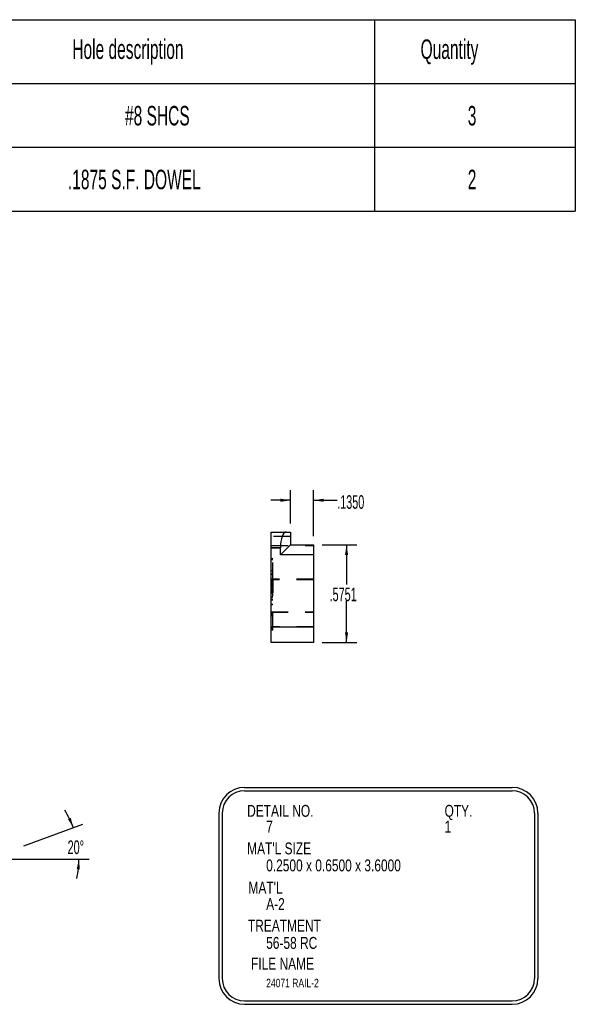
# Model space of a CAD drawing. Header units: inches. Extents: x 1880 to 2363, y -453 to -54.
# Tile 783 of 1056: x 2038.47 to 2041.73, y -150.23 to -144.45. Entities that reach past the tile are written whole.
import ezdxf

# ---------------------------------------------------------------- set-up
doc = ezdxf.new("R2010")
doc.units = ezdxf.units.IN
doc.header["$LTSCALE"] = 0.5
doc.header["$MEASUREMENT"] = 0
doc.linetypes.add('HIDDEN', pattern=[0.225, 0.15, -0.075])
for name, color, linetype in [('SID-M-D', 42, 'Continuous'), ('SID-M-H', 4, 'HIDDEN'), ('SID-M-M', 233, 'Continuous'), ('SID-M-S', 105, 'Continuous')]:
    doc.layers.add(name, color=color, linetype=linetype)
doc.styles.add('SLDTEXTSTYLE0', font='TXT', dxfattribs={"width": 0.595745})

msp = doc.modelspace()

# ---------------------------------------------------------------- linework, layer by layer
at = {"layer": 'SID-M-D', "color": 0}
for p, q in [((2034.25368, -144.44545), (2041.734, -144.44545)), ((2040.5529, -144.44545), (2040.5529, -145.57045)), ((2041.734, -144.44545), (2041.734, -145.57045)), ((2034.25368, -144.82045), (2041.734, -144.82045)), ((2034.25368, -145.19545), (2041.734, -145.19545)), ((2034.25368, -145.57045), (2041.734, -145.57045))]:
    msp.add_line(p, q, dxfattribs=at)
at = {"layer": 'SID-M-D'}
for p, q in [((2040.05873, -147.4076), (2040.05873, -147.21101)), ((2040.19373, -147.4825), (2040.19373, -147.21101)), ((2040.05873, -147.27101), (2039.94335, -147.27101)), ((2040.19373, -147.27101), (2040.33296, -147.27101)), ((2040.24373, -147.5325), (2040.44809, -147.5325)), ((2040.38809, -147.5325), (2040.38809, -147.76633)), ((2040.38809, -148.1076), (2040.38809, -147.86158)), ((2040.24373, -148.1076), (2040.44809, -148.1076)), ((2038.48852, -149.30327), (2038.8373, -149.17633)), ((2038.32669, -149.38038), (2038.87328, -149.38038))]:
    msp.add_line(p, q, dxfattribs=at)
for start, end in [(20, 32.25971), (347.74029, 0)]:
    msp.add_arc((2038.27669, -149.38038), 0.53659, start, end, dxfattribs=at)
for points in [[(2040.05873, -147.27101), (2039.99873, -147.26178), (2039.99873, -147.28024)], [(2040.19373, -147.27101), (2040.25373, -147.28024), (2040.25373, -147.26178)], [(2040.38809, -147.5325), (2040.37886, -147.5925), (2040.39733, -147.5925)], [(2040.38809, -148.1076), (2040.39733, -148.0476), (2040.37886, -148.0476)], [(2038.78092, -149.19685), (2038.76578, -149.13806), (2038.74881, -149.14533)], [(2038.81328, -149.38038), (2038.80073, -149.43977), (2038.81916, -149.4408)]]:
    msp.add_solid(points, dxfattribs=at)
at = {"layer": 'SID-M-H'}
for p, q in [((2040.05873, -147.485), (2039.94373, -147.485)), ((2039.94373, -147.5365), (2040.19373, -147.5365)), ((2039.94373, -147.5506), (2039.99873, -147.5506)), ((2039.95373, -147.61582), (2039.94373, -147.61582)), ((2039.95373, -147.73702), (2039.95373, -147.61582)), ((2039.95373, -147.62207), (2039.94373, -147.62207)), ((2039.95373, -147.68572), (2039.94373, -147.68572)), ((2039.95373, -147.68599), (2039.94373, -147.68599)), ((2039.95373, -147.70599), (2039.94373, -147.70599)), ((2039.95373, -147.70746), (2039.94373, -147.70746)), ((2040.19373, -147.7356), (2039.94373, -147.7356)), ((2040.19373, -147.73885), (2039.94373, -147.73885)), ((2039.95373, -147.74076), (2039.94373, -147.74076)), ((2039.95373, -147.74188), (2039.94373, -147.74188)), ((2039.95373, -147.74599), (2039.94373, -147.74599)), ((2039.95373, -147.74648), (2039.94373, -147.74648)), ((2039.95373, -147.74839), (2039.94373, -147.74839)), ((2039.95373, -147.75144), (2039.94373, -147.75144)), ((2039.95373, -147.75146), (2039.94373, -147.75146)), ((2039.95373, -147.7559), (2039.94373, -147.7559)), ((2039.95373, -147.75602), (2039.94373, -147.75602)), ((2039.95373, -147.75621), (2039.94373, -147.75621)), ((2039.95373, -147.76071), (2039.94373, -147.76071)), ((2039.95373, -147.76074), (2039.94373, -147.76074)), ((2039.95373, -147.76551), (2039.94373, -147.76551)), ((2039.95373, -147.76599), (2039.94373, -147.76599)), ((2039.95373, -147.76753), (2039.94373, -147.76753)), ((2039.95373, -147.77291), (2039.94373, -147.77291)), ((2039.95373, -147.77318), (2039.94373, -147.77318)), ((2039.95373, -147.77319), (2039.94373, -147.77319)), ((2039.95373, -147.77334), (2039.94373, -147.77334)), ((2039.95373, -147.77765), (2039.94373, -147.77765)), ((2039.95373, -147.7779), (2039.94373, -147.7779)), ((2039.95373, -147.77792), (2039.94373, -147.77792)), ((2039.95373, -147.77825), (2039.94373, -147.77825)), ((2039.95373, -147.77827), (2039.94373, -147.77827)), ((2039.95373, -147.77959), (2039.94373, -147.77959)), ((2039.95373, -147.78081), (2039.94373, -147.78081)), ((2039.95373, -147.78951), (2039.94373, -147.78951)), ((2039.95373, -147.78081), (2039.95373, -147.81513)), ((2039.95373, -147.79681), (2039.94373, -147.79681)), ((2039.95373, -147.79691), (2039.94373, -147.79691)), ((2039.95373, -147.79702), (2039.94373, -147.79702)), ((2039.95373, -147.80079), (2039.94373, -147.80079)), ((2039.95373, -147.80941), (2039.94373, -147.80941)), ((2039.95373, -147.81513), (2039.94373, -147.81513)), ((2039.95373, -147.81704), (2039.94373, -147.81704)), ((2039.95373, -147.84112), (2039.94373, -147.84112)), ((2039.95373, -147.84456), (2039.94373, -147.84456)), ((2039.95373, -148.03473), (2039.95373, -147.81888)), ((2039.95373, -147.85576), (2039.94373, -147.85576)), ((2039.95373, -147.8592), (2039.94373, -147.8592)), ((2039.95373, -147.88456), (2039.94373, -147.88456)), ((2039.95373, -147.88512), (2039.94373, -147.88512)), ((2039.94373, -147.92635), (2040.19373, -147.92635)), ((2039.94373, -147.9296), (2040.19373, -147.9296)), ((2039.95373, -147.93384), (2039.94373, -147.93384)), ((2039.95373, -147.93817), (2039.94373, -147.93817)), ((2039.95373, -147.9392), (2039.94373, -147.9392)), ((2039.95373, -147.93976), (2039.94373, -147.93976)), ((2039.95373, -147.9458), (2039.94373, -147.9458)), ((2039.95373, -147.95073), (2039.94373, -147.95073)), ((2040.19373, -148.0146), (2039.94373, -148.0146)), ((2039.95373, -148.0258), (2039.94373, -148.0258)), ((2039.95373, -148.03473), (2039.94373, -148.03473))]:
    msp.add_line(p, q, dxfattribs=at)
for points, knots in [([(2039.95373, -147.74188), (2039.95373, -147.74202), (2039.95373, -147.7423), (2039.95373, -147.74285), (2039.95373, -147.74351), (2039.95373, -147.74427), (2039.95373, -147.74514), (2039.95373, -147.74609), (2039.95373, -147.74717), (2039.95373, -147.74835), (2039.95373, -147.74961), (2039.95373, -147.75097), (2039.95373, -147.7524), (2039.95373, -147.75391), (2039.95373, -147.7555), (2039.95373, -147.75717), (2039.95373, -147.75891), (2039.95373, -147.7601), (2039.95373, -147.76071)], [0, 0, 0, 0, 0.0624719, 0.1234716, 0.1833832, 0.2431163, 0.3020809, 0.3612865, 0.42141, 0.4824903, 0.5441013, 0.6057205, 0.6671855, 0.7300254, 0.7945821, 0.8603668, 0.9289182, 1, 1, 1, 1]), ([(2039.95373, -147.76071), (2039.95373, -147.76132), (2039.95373, -147.76252), (2039.95373, -147.76427), (2039.95373, -147.76594), (2039.95373, -147.76753), (2039.95373, -147.76903), (2039.95373, -147.77047), (2039.95373, -147.77181), (2039.95373, -147.77306), (2039.95373, -147.77423), (2039.95373, -147.7753), (2039.95373, -147.77627), (2039.95373, -147.77714), (2039.95373, -147.77789), (2039.95373, -147.77857), (2039.95373, -147.77914), (2039.95373, -147.77943), (2039.95373, -147.77959)], [0, 0, 0, 0, 0.07011889, 0.13719235, 0.20201618, 0.26463141, 0.32611655, 0.3860103, 0.44581185, 0.5052977, 0.56463328, 0.62428263, 0.68390203, 0.74395277, 0.80538773, 0.86838803, 0.93308403, 1, 1, 1, 1])]:
    msp.add_open_spline(points, degree=3, knots=knots, dxfattribs=at)
at = {"layer": 'SID-M-M'}
for p, q in [((2039.78794, -148.95911), (2041.36242, -148.95911)), ((2039.78794, -148.97911), (2041.36242, -148.97911)), ((2039.63669, -149.11036), (2039.63669, -150.08325)), ((2039.65669, -149.11036), (2039.65669, -150.08325)), ((2041.49367, -149.11036), (2041.49367, -150.08325)), ((2041.51367, -149.11036), (2041.51367, -150.08325)), ((2039.78794, -150.2145), (2041.36242, -150.2145)), ((2039.78794, -150.2345), (2041.36242, -150.2345))]:
    msp.add_line(p, q, dxfattribs=at)
for centre, radius, start, end in [((2039.78794, -149.11036), 0.15125, 90, 180), ((2039.78794, -149.11036), 0.13125, 90, 180), ((2041.36242, -149.11036), 0.15125, 0, 90), ((2041.36242, -149.11036), 0.13125, 0, 90), ((2039.78794, -150.08325), 0.15125, 180, 270), ((2039.78794, -150.08325), 0.13125, 180, 270), ((2041.36242, -150.08325), 0.13125, 270, 0), ((2041.36242, -150.08325), 0.15125, 270, 0)]:
    msp.add_arc(centre, radius, start, end, dxfattribs=at)
at = {"layer": 'SID-M-S'}
for p, q in [((2039.94373, -148.1076), (2039.94373, -147.4576)), ((2039.94373, -147.4576), (2040.05873, -147.4576)), ((2040.05873, -147.4576), (2040.05873, -147.5325)), ((2039.99873, -147.5506), (2039.94373, -147.5506)), ((2040.05873, -147.5325), (2039.99873, -147.5925)), ((2039.99873, -147.5925), (2039.99873, -147.5506)), ((2040.05873, -147.5325), (2040.19373, -147.5325)), ((2040.19373, -147.5325), (2040.19373, -148.1076)), ((2040.19373, -147.5925), (2039.99873, -147.5925)), ((2039.94373, -148.0146), (2040.19373, -148.0146)), ((2040.19373, -148.1076), (2039.94373, -148.1076))]:
    msp.add_line(p, q, dxfattribs=at)
msp.add_ellipse((2040.03258, -147.5506), major_axis=(0, 0.093), ratio=0.3639702, start_param=0, end_param=1.5707963, dxfattribs=at)

# ---------------------------------------------------------------- texts
at = {"layer": 'SID-M-D', "style": 'SLDTEXTSTYLE0', "width": 0.75}
for s, height, p in [('DETAIL NO.', 0.07, (2039.80333, -149.13207)), ('QTY.', 0.07, (2040.96478, -149.13207)), ('7', 0.07, (2039.9153, -149.22483)), ('1', 0.07, (2040.96478, -149.22483)), ("MAT'L SIZE", 0.07, (2039.80333, -149.35296)), ('0.2500 x 0.6500 x 3.6000', 0.07, (2039.9153, -149.45274)), ("MAT'L", 0.07, (2039.81118, -149.58394)), ('A-2', 0.07, (2039.9153, -149.67965)), ('TREATMENT', 0.07, (2039.8079, -149.80718)), ('56-58 RC', 0.07, (2039.9153, -149.90848)), ('FILE NAME', 0.07, (2039.8261, -150.03066)), ('24071 RAIL-2', 0.05, (2039.9153, -150.1343))]:
    msp.add_text(s, height=height, dxfattribs=at).set_placement(p)
at = {"layer": 'SID-M-D', "color": 0, "attachment_point": 1, "style": 'SLDTEXTSTYLE0'}
for s, insert, char_height in [('Hole description', (2038.77448, -144.56163), 0.1145833), ('Quantity', (2040.82368, -144.56163), 0.114583), ('#8 SHCS', (2039.0847, -144.95267), 0.114583), ('3', (2041.10112, -144.95267), 0.11458), ('.1875 S.F. DOWEL', (2038.74891, -145.32767), 0.1145833), ('2', (2041.10112, -145.32767), 0.11458)]:
    msp.add_mtext(s, dxfattribs=dict(at, insert=insert, char_height=char_height))
at = {"layer": 'SID-M-D', "char_height": 0.08, "attachment_point": 1, "style": 'SLDTEXTSTYLE0'}
for s, insert in [('.1350', (2040.33296, -147.24129)), ('.5751', (2040.28834, -147.78424)), ('20°', (2038.74699, -149.27088))]:
    msp.add_mtext(s, dxfattribs=dict(at, insert=insert))

doc.saveas('drawing.dxf')
